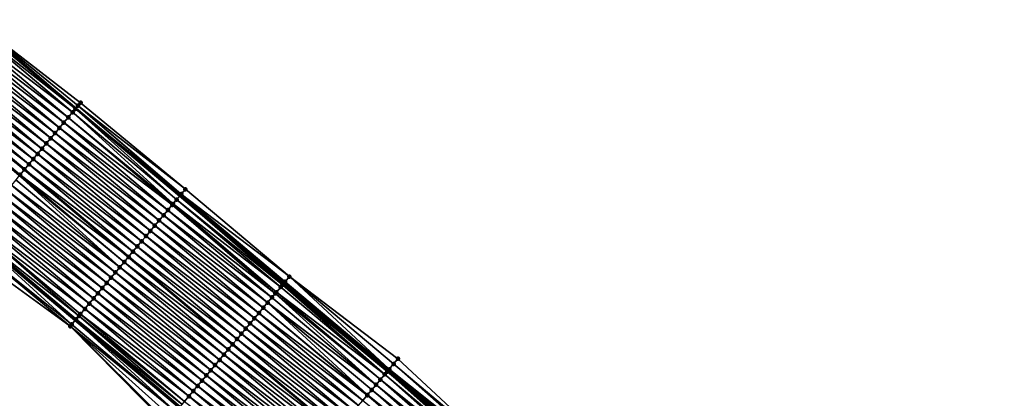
# Model space of a CAD drawing. Header units: feet. Extents: x 2007189 to 2022806, y 818621 to 837694.
# Tile 365 of 656: x 2016190 to 2016335, y 819579 to 819635. Entities that reach past the tile are written whole.
import ezdxf

# ---------------------------------------------------------------- set-up
doc = ezdxf.new("R2010")
doc.units = ezdxf.units.FT
doc.header["$MEASUREMENT"] = 0
for name, color, linetype, lineweight in [('EP_Travel Lane', 172, 'Continuous', 53), ('Road Shots', 141, 'Continuous', 100), ('Road X-Section', 40, 'Continuous', 13), ('STRIPING', 60, 'Continuous', 53)]:
    doc.layers.add(name, color=color, linetype=linetype, lineweight=lineweight)
doc.layers.add('I-77-MM17-21_SB-Surface-Border', color=7, linetype='Continuous')
doc.layers.add('I-77-MM17-21_SB-Surface-TIN', color=7, linetype='Continuous')

msp = doc.modelspace()

# ---------------------------------------------------------------- linework, layer by layer
at = {"layer": 'EP_Travel Lane'}
for points in [[(2016183.28467098, 819634.8907298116, 265.2329252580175), (2016198.596788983, 819622.027194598, 265.4946617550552), (2016213.909148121, 819609.1634568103, 265.7324263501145), (2016229.221533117, 819596.2996972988, 265.9676188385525), (2016244.533497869, 819583.4362908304, 266.2445913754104), (2016259.891310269, 819570.5225203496, 266.5224277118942), (2016275.139457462, 819557.5830874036, 266.7775376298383), (2016290.339732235, 819544.7140810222, 267.0380516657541), (2016305.665004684, 819531.8657909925, 267.2780565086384), (2016320.990131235, 819519.0176232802, 267.5331981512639), (2016336.315276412, 819506.1694399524, 267.7863999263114), (2016351.640517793, 819493.3211759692, 268.0296295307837), (2016366.965729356, 819480.4729369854, 268.2759543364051), (2016382.290939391, 819467.6246992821, 268.5224309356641), (2016397.61622734, 819454.7763962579, 268.7608351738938), (2016412.941223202, 819441.9283381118, 269.0295195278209), (2016428.266222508, 819429.0802770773, 269.2978479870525), (2016443.593150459, 819416.2294417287, 269.5617281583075), (2016458.915161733, 819403.3778103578, 269.829784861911), (2016474.237198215, 819390.526157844, 270.0952103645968), (2016489.559565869, 819377.674227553, 270.3261203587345), (2016504.881901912, 819364.8223237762, 270.560315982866)], [(2016183.202506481, 819603.6958262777, 265.0733781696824), (2016198.532178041, 819590.8528946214, 265.3209503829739), (2016213.861730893, 819578.010062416, 265.5803117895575), (2016229.191185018, 819565.1673129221, 265.8494773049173), (2016244.475745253, 819552.3482420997, 266.109085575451), (2016259.723848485, 819539.4088464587, 266.3687006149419), (2016275.026740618, 819526.4409849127, 266.6317051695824), (2016290.321655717, 819513.5564593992, 266.8704071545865), (2016305.616230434, 819500.6722206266, 267.1444673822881), (2016320.911125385, 819487.787712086, 267.3852626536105), (2016336.205997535, 819474.9032227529, 267.6284244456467), (2016351.500970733, 819462.0186482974, 267.8610853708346), (2016366.795694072, 819449.1342843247, 268.119710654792), (2016382.090362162, 819436.2499668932, 268.384071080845), (2016397.385141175, 819423.36555602, 268.6369120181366), (2016412.679787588, 819410.4812568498, 268.9035286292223), (2016427.977844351, 819397.6047015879, 269.161421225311), (2016443.300191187, 819384.7528080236, 269.3954837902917), (2016458.622623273, 819371.9008429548, 269.6206614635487), (2016473.944835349, 819359.0490624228, 269.8687680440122), (2016489.266939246, 819346.1973726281, 270.128160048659), (2016504.589087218, 819333.3456458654, 270.3829531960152)]]:
    msp.add_polyline3d(points, dxfattribs=at)
at = {"layer": 'I-77-MM17-21_SB-Surface-Border', "color": 3, "linetype": 'Continuous', "lineweight": -3}
for points in [[(2016183.460804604, 819635.1003761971, 265.2332455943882), (2016199.312859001, 819622.879429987, 265.4920209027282), (2016214.727341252, 819610.137190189, 265.7272301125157), (2016230.039247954, 819597.2725477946, 265.9470665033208), (2016245.994143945, 819585.1737806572, 266.1947624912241), (2016260.712779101, 819571.4899711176, 266.4927552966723), (2016276.284662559, 819558.9315827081, 266.7249549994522), (2016291.476702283, 819546.069253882, 266.9875041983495), (2016306.159110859, 819532.4549832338, 267.2693192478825), (2016321.162933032, 819519.223718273, 267.5321397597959), (2016337.130822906, 819507.1416154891, 267.7558890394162), (2016351.81332815, 819493.5272637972, 268.0276841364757), (2016367.138531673, 819480.6790315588, 268.2748428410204), (2016382.463761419, 819467.8307773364, 268.519275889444), (2016397.789036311, 819454.9824852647, 268.7590343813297), (2016413.114027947, 819442.1344306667, 269.0281571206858), (2016428.76037423, 819429.6694311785, 269.2843902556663), (2016444.087512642, 819416.8184214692, 269.5406476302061), (2016459.409492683, 819403.9668255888, 269.8124374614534), (2016474.73145874, 819391.1152414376, 270.0856816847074), (2016489.732447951, 819377.8802853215, 270.3232260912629), (2016505.054784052, 819365.0283907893, 270.5578926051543)], [(2016504.315146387, 819333.0189122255, 270.3760323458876), (2016488.99301617, 819345.8706340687, 270.1199002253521), (2016473.097372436, 819358.0378913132, 269.8274183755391), (2016457.396885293, 819370.4383548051, 269.5624527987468), (2016441.672799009, 819382.8112668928, 269.3274584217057), (2016426.79828295, 819396.1974727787, 269.1138127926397), (2016412.169920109, 819409.8727367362, 268.8853118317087), (2016395.360763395, 819420.9494025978, 268.5602324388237), (2016380.304748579, 819434.1189575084, 268.3252186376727), (2016364.656033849, 819446.5807198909, 268.0479512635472), (2016350.114952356, 819460.364253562, 267.801350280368), (2016335.247964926, 819473.7593316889, 267.5690900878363), (2016320.019028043, 819486.7226995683, 267.3377626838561), (2016303.152086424, 819497.730594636, 267.0205578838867), (2016290.260975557, 819513.4840252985, 266.8675688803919), (2016274.061169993, 819525.2883479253, 266.5848943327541), (2016259.111439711, 819538.6864703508, 266.3334746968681), (2016244.398538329, 819552.257178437, 266.1049946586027), (2016226.980209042, 819562.5331212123, 265.7212940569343), (2016211.883923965, 819575.6538988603, 265.4767556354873), (2016197.786978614, 819589.9652309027, 265.2864947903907), (2016181.556114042, 819601.7345447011, 264.9904818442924)]]:
    msp.add_polyline3d(points, dxfattribs=at)
at = {"layer": 'I-77-MM17-21_SB-Surface-TIN', "color": 128, "linetype": 'Continuous', "lineweight": -3}
for points in [[(2016182.174488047, 819633.5689096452, 265.2111294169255), (2016198.129143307, 819621.4703447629, 265.4827593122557), (2016182.8175943, 819634.3346866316, 265.2273600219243)], [(2016182.8175943, 819634.3346866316, 265.2273600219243), (2016198.538876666, 819621.9582188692, 265.4923776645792), (2016183.28467098, 819634.8907298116, 265.2329252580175)], [(2016182.8175943, 819634.3346866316, 265.2273600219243), (2016198.129143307, 819621.4703447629, 265.4827593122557), (2016198.538876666, 819621.9582188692, 265.4923776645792)], [(2016183.354758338, 819634.9741670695, 265.2337603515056), (2016183.28467098, 819634.8907298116, 265.2329252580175), (2016198.596788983, 819622.027194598, 265.4946617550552)], [(2016198.538876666, 819621.9582188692, 265.4923776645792), (2016198.596788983, 819622.027194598, 265.4946617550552), (2016183.28467098, 819634.8907298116, 265.2329252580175)], [(2016183.354758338, 819634.9741670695, 265.2337603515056), (2016198.596788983, 819622.027194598, 265.4946617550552), (2016183.460804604, 819635.1003761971, 265.2332455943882)], [(2016183.460804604, 819635.1003761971, 265.2332455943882), (2016198.596788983, 819622.027194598, 265.4946617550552), (2016198.940206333, 819622.4362174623, 265.5082063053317)], [(2016183.460804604, 819635.1003761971, 265.2332455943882), (2016198.940206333, 819622.4362174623, 265.5082063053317), (2016199.312859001, 819622.879429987, 265.4920209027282)], [(2016180.888302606, 819632.0373329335, 265.1759774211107), (2016196.842995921, 819619.938736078, 265.4438237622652), (2016181.53139361, 819632.8031227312, 265.1937240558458)], [(2016181.53139361, 819632.8031227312, 265.1937240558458), (2016197.486065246, 819620.7045440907, 265.4637258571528), (2016182.174488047, 819633.5689096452, 265.2111294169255)], [(2016181.53139361, 819632.8031227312, 265.1937240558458), (2016196.842995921, 819619.938736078, 265.4438237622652), (2016197.486065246, 819620.7045440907, 265.4637258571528)], [(2016182.174488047, 819633.5689096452, 265.2111294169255), (2016197.486065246, 819620.7045440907, 265.4637258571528), (2016198.129143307, 819621.4703447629, 265.4827593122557)], [(2016180.245209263, 819631.2715450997, 265.1584632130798), (2016179.602112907, 819630.5057597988, 265.1412487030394), (2016195.556814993, 819618.4071555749, 265.408223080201)], [(2016180.245209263, 819631.2715450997, 265.1584632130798), (2016196.199918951, 819619.1729344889, 265.4246817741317), (2016180.888302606, 819632.0373329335, 265.1759774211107)], [(2016180.245209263, 819631.2715450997, 265.1584632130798), (2016195.556814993, 819618.4071555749, 265.408223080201), (2016196.199918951, 819619.1729344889, 265.4246817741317)], [(2016180.888302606, 819632.0373329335, 265.1759774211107), (2016196.199918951, 819619.1729344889, 265.4246817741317), (2016196.842995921, 819619.938736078, 265.4438237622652)], [(2016194.270601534, 819616.8756024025, 265.3758566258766), (2016178.959015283, 819629.7399755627, 265.1241602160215), (2016178.315920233, 819628.9741891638, 265.1068157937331)], [(2016179.602112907, 819630.5057597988, 265.1412487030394), (2016178.959015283, 819629.7399755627, 265.1241602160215), (2016194.913704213, 819617.6413823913, 265.3924425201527)], [(2016194.270601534, 819616.8756024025, 265.3758566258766), (2016194.913704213, 819617.6413823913, 265.3924425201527), (2016178.959015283, 819629.7399755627, 265.1241602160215)], [(2016179.602112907, 819630.5057597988, 265.1412487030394), (2016194.913704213, 819617.6413823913, 265.3924425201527), (2016195.556814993, 819618.4071555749, 265.408223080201)], [(2016192.984407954, 819615.3440325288, 265.3415138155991), (2016177.672829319, 819628.20839929, 265.0890601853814), (2016177.029727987, 819627.4426181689, 265.0723403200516)], [(2016193.627502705, 819616.1098191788, 265.3588879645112), (2016178.315920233, 819628.9741891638, 265.1068157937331), (2016177.672829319, 819628.20839929, 265.0890601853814)], [(2016192.984407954, 819615.3440325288, 265.3415138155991), (2016193.627502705, 819616.1098191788, 265.3588879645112), (2016177.672829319, 819628.20839929, 265.0890601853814)], [(2016193.627502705, 819616.1098191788, 265.3588879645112), (2016194.270601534, 819616.8756024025, 265.3758566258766), (2016178.315920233, 819628.9741891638, 265.1068157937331)], [(2016191.69825346, 819613.8124298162, 265.303284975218), (2016176.386622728, 819626.6768403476, 265.0560109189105), (2016175.743511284, 819625.9110512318, 265.0394889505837)], [(2016192.341329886, 819614.5782318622, 265.3224810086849), (2016177.029727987, 819627.4426181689, 265.0723403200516), (2016176.386622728, 819626.6768403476, 265.0560109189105)], [(2016191.69825346, 819613.8124298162, 265.303284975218), (2016192.341329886, 819614.5782318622, 265.3224810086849), (2016176.386622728, 819626.6768403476, 265.0560109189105)], [(2016192.341329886, 819614.5782318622, 265.3224810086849), (2016192.984407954, 819615.3440325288, 265.3415138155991), (2016177.029727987, 819627.4426181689, 265.0723403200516)], [(2016175.100409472, 819625.1452870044, 265.0236242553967), (2016191.055168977, 819613.0466149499, 265.2839307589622), (2016175.743511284, 819625.9110512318, 265.0394889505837)], [(2016191.69825346, 819613.8124298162, 265.303284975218), (2016175.743511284, 819625.9110512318, 265.0394889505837), (2016191.055168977, 819613.0466149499, 265.2839307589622)], [(2016190.412106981, 819612.280820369, 265.2642592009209), (2016191.055168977, 819613.0466149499, 265.2839307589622), (2016175.100409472, 819625.1452870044, 265.0236242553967)], [(2016190.29320287, 819612.1392292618, 265.2609465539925), (2016190.412106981, 819612.280820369, 265.2642592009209), (2016175.100409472, 819625.1452870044, 265.0236242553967)], [(2016198.940206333, 819622.4362174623, 265.5082063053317), (2016198.596788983, 819622.027194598, 265.4946617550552), (2016214.083992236, 819609.3716171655, 265.7351355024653)], [(2016199.312859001, 819622.879429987, 265.4920209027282), (2016198.940206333, 819622.4362174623, 265.5082063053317), (2016214.727341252, 819610.137190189, 265.7272301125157)], [(2016198.940206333, 819622.4362174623, 265.5082063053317), (2016214.127758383, 819609.4237131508, 265.7353374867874), (2016214.727341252, 819610.137190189, 265.7272301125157)], [(2016198.940206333, 819622.4362174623, 265.5082063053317), (2016214.083992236, 819609.3716171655, 265.7351355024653), (2016214.127758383, 819609.4237131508, 265.7353374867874)], [(2016197.486065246, 819620.7045440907, 265.4637258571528), (2016212.911836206, 819607.9760275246, 265.7129907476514), (2016198.129143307, 819621.4703447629, 265.4827593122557)], [(2016198.129143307, 819621.4703447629, 265.4827593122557), (2016213.440822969, 819608.6058931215, 265.7251698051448), (2016198.538876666, 819621.9582188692, 265.4923776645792)], [(2016198.129143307, 819621.4703447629, 265.4827593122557), (2016212.911836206, 819607.9760275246, 265.7129907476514), (2016213.440822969, 819608.6058931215, 265.7251698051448)], [(2016198.538876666, 819621.9582188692, 265.4923776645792), (2016213.909148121, 819609.1634568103, 265.7324263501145), (2016198.596788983, 819622.027194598, 265.4946617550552)], [(2016198.538876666, 819621.9582188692, 265.4923776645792), (2016213.440822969, 819608.6058931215, 265.7251698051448), (2016213.909148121, 819609.1634568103, 265.7324263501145)], [(2016214.083992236, 819609.3716171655, 265.7351355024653), (2016198.596788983, 819622.027194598, 265.4946617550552), (2016213.909148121, 819609.1634568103, 265.7324263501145)], [(2016196.199918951, 819619.1729344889, 265.4246817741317), (2016212.154606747, 819607.0743422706, 265.6930778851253), (2016196.842995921, 819619.938736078, 265.4438237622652)], [(2016196.842995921, 819619.938736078, 265.4438237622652), (2016212.797705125, 819607.8401258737, 265.7100915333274), (2016197.486065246, 819620.7045440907, 265.4637258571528)], [(2016196.842995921, 819619.938736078, 265.4438237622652), (2016212.154606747, 819607.0743422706, 265.6930778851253), (2016212.797705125, 819607.8401258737, 265.7100915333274)], [(2016197.486065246, 819620.7045440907, 265.4637258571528), (2016212.797705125, 819607.8401258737, 265.7100915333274), (2016212.911836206, 819607.9760275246, 265.7129907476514)], [(2016194.913704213, 819617.6413823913, 265.3924425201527), (2016210.868399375, 819605.5427839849, 265.6601061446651), (2016195.556814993, 819618.4071555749, 265.408223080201)], [(2016195.556814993, 819618.4071555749, 265.408223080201), (2016211.511511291, 819606.3085562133, 265.6757737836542), (2016196.199918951, 819619.1729344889, 265.4246817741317)], [(2016195.556814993, 819618.4071555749, 265.408223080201), (2016210.868399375, 819605.5427839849, 265.6601061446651), (2016211.511511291, 819606.3085562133, 265.6757737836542)], [(2016196.199918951, 819619.1729344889, 265.4246817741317), (2016211.511511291, 819606.3085562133, 265.6757737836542), (2016212.154606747, 819607.0743422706, 265.6930778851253)], [(2016193.627502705, 819616.1098191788, 265.3588879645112), (2016209.582183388, 819604.011232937, 265.6279908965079), (2016194.270601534, 819616.8756024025, 265.3758566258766)], [(2016194.270601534, 819616.8756024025, 265.3758566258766), (2016210.225289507, 819604.7770100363, 265.6442349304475), (2016194.913704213, 819617.6413823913, 265.3924425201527)], [(2016194.270601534, 819616.8756024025, 265.3758566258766), (2016209.582183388, 819604.011232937, 265.6279908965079), (2016210.225289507, 819604.7770100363, 265.6442349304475)], [(2016194.913704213, 819617.6413823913, 265.3924425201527), (2016210.225289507, 819604.7770100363, 265.6442349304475), (2016210.868399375, 819605.5427839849, 265.6601061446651)], [(2016192.341329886, 819614.5782318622, 265.3224810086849), (2016208.296015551, 819602.4796414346, 265.5910884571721), (2016192.984407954, 819615.3440325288, 265.3415138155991)], [(2016192.984407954, 819615.3440325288, 265.3415138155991), (2016208.939091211, 819603.2454441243, 265.6103607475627), (2016193.627502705, 819616.1098191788, 265.3588879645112)], [(2016192.984407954, 819615.3440325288, 265.3415138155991), (2016208.296015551, 819602.4796414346, 265.5910884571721), (2016208.939091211, 819603.2454441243, 265.6103607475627)], [(2016193.627502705, 819616.1098191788, 265.3588879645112), (2016208.939091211, 819603.2454441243, 265.6103607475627), (2016209.582183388, 819604.011232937, 265.6279908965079)], [(2016191.69825346, 819613.8124298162, 265.303284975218), (2016191.055168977, 819613.0466149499, 265.2839307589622), (2016207.009847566, 819600.9480500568, 265.5542007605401)], [(2016191.69825346, 819613.8124298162, 265.303284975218), (2016207.652929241, 819601.7138476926, 265.5728749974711), (2016192.341329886, 819614.5782318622, 265.3224810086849)], [(2016191.69825346, 819613.8124298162, 265.303284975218), (2016207.009847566, 819600.9480500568, 265.5542007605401), (2016207.652929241, 819601.7138476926, 265.5728749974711)], [(2016192.341329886, 819614.5782318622, 265.3224810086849), (2016207.652929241, 819601.7138476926, 265.5728749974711), (2016208.296015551, 819602.4796414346, 265.5910884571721)], [(2016190.29320287, 819612.1392292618, 265.2609465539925), (2016205.723700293, 819599.4164412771, 265.5152537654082), (2016190.412106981, 819612.280820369, 265.2642592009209)], [(2016190.412106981, 819612.280820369, 265.2642592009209), (2016206.36676912, 819600.1822270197, 265.5340944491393), (2016191.055168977, 819613.0466149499, 265.2839307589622)], [(2016190.412106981, 819612.280820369, 265.2642592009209), (2016205.723700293, 819599.4164412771, 265.5152537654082), (2016206.36676912, 819600.1822270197, 265.5340944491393)], [(2016207.009847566, 819600.9480500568, 265.5542007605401), (2016191.055168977, 819613.0466149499, 265.2839307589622), (2016206.36676912, 819600.1822270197, 265.5340944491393)], [(2016188.482765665, 819609.9835083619, 265.2178101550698), (2016204.437466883, 819597.8849048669, 265.4848706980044), (2016189.125875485, 819610.7492823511, 265.2336860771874)], [(2016189.125875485, 819610.7492823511, 265.2336860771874), (2016205.080581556, 819598.6506747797, 265.5002643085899), (2016189.76900422, 819611.5150404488, 265.2476814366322)], [(2016189.125875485, 819610.7492823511, 265.2336860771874), (2016204.437466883, 819597.8849048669, 265.4848706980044), (2016205.080581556, 819598.6506747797, 265.5002643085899)], [(2016189.76900422, 819611.5150404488, 265.2476814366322), (2016205.080581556, 819598.6506747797, 265.5002643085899), (2016190.29320287, 819612.1392292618, 265.2609465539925)], [(2016190.29320287, 819612.1392292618, 265.2609465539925), (2016205.080581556, 819598.6506747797, 265.5002643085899), (2016205.723700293, 819599.4164412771, 265.5152537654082)], [(2016187.839675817, 819609.2177175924, 265.1999485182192), (2016203.794354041, 819597.1191334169, 265.4692951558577), (2016188.482765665, 819609.9835083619, 265.2178101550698)], [(2016188.482765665, 819609.9835083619, 265.2178101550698), (2016203.794354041, 819597.1191334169, 265.4692951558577), (2016204.437466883, 819597.8849048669, 265.4848706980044)], [(2016214.083992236, 819609.3716171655, 265.7351355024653), (2016213.909148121, 819609.1634568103, 265.7324263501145), (2016229.395778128, 819596.5070762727, 265.9669831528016)], [(2016214.083992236, 819609.3716171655, 265.7351355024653), (2016229.395778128, 819596.5070762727, 265.9669831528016), (2016214.127758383, 819609.4237131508, 265.7353374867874)], [(2016214.127758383, 819609.4237131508, 265.7353374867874), (2016230.039247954, 819597.2725477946, 265.9470665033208), (2016214.727341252, 819610.137190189, 265.7272301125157)], [(2016214.127758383, 819609.4237131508, 265.7353374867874), (2016229.395778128, 819596.5070762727, 265.9669831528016), (2016230.039247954, 819597.2725477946, 265.9470665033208)], [(2016186.553498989, 819607.6861336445, 265.1639402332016), (2016202.508123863, 819595.5875942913, 265.4385907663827), (2016187.196590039, 819608.4519234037, 265.181682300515)], [(2016187.196590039, 819608.4519234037, 265.181682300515), (2016203.151237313, 819596.3533652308, 265.4541058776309), (2016187.839675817, 819609.2177175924, 265.1999485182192)], [(2016187.196590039, 819608.4519234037, 265.181682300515), (2016202.508123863, 819595.5875942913, 265.4385907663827), (2016203.151237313, 819596.3533652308, 265.4541058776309)], [(2016187.839675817, 819609.2177175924, 265.1999485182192), (2016203.151237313, 819596.3533652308, 265.4541058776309), (2016203.794354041, 819597.1191334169, 265.4692951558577)], [(2016212.154606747, 819607.0743422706, 265.6930778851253), (2016227.950679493, 819594.7868332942, 265.9552014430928), (2016212.797705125, 819607.8401258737, 265.7100915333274)], [(2016212.797705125, 819607.8401258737, 265.7100915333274), (2016228.109320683, 819594.9757280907, 265.9588741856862), (2016212.911836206, 819607.9760275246, 265.7129907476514)], [(2016212.797705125, 819607.8401258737, 265.7100915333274), (2016227.950679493, 819594.7868332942, 265.9552014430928), (2016228.109320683, 819594.9757280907, 265.9588741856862)], [(2016212.911836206, 819607.9760275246, 265.7129907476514), (2016228.752504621, 819595.7414398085, 265.9673812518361), (2016213.440822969, 819608.6058931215, 265.7251698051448)], [(2016212.911836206, 819607.9760275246, 265.7129907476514), (2016228.109320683, 819594.9757280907, 265.9588741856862), (2016228.752504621, 819595.7414398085, 265.9673812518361)], [(2016213.440822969, 819608.6058931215, 265.7251698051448), (2016229.007652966, 819596.0451462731, 265.9683991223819), (2016213.909148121, 819609.1634568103, 265.7324263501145)], [(2016213.440822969, 819608.6058931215, 265.7251698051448), (2016228.752504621, 819595.7414398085, 265.9673812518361), (2016229.007652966, 819596.0451462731, 265.9683991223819)], [(2016229.395778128, 819596.5070762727, 265.9669831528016), (2016213.909148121, 819609.1634568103, 265.7324263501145), (2016229.221533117, 819596.2996972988, 265.9676188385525)], [(2016229.007652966, 819596.0451462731, 265.9683991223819), (2016229.221533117, 819596.2996972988, 265.9676188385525), (2016213.909148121, 819609.1634568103, 265.7324263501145)], [(2016185.267275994, 819606.1545884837, 265.1325218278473), (2016201.221913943, 819594.0560381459, 265.4058723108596), (2016185.910391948, 819606.9203573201, 265.147787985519)], [(2016185.910391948, 819606.9203573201, 265.147787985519), (2016201.865020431, 819594.8218149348, 265.4220796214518), (2016186.553498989, 819607.6861336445, 265.1639402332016)], [(2016185.910391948, 819606.9203573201, 265.147787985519), (2016201.221913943, 819594.0560381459, 265.4058723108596), (2016201.865020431, 819594.8218149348, 265.4220796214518)], [(2016186.553498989, 819607.6861336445, 265.1639402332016), (2016201.865020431, 819594.8218149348, 265.4220796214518), (2016202.508123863, 819595.5875942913, 265.4385907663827)], [(2016211.511511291, 819606.3085562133, 265.6757737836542), (2016227.466225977, 819594.2099414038, 265.9414955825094), (2016212.154606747, 819607.0743422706, 265.6930778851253)], [(2016212.154606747, 819607.0743422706, 265.6930778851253), (2016227.466225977, 819594.2099414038, 265.9414955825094), (2016227.950679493, 819594.7868332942, 265.9552014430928)], [(2016183.981068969, 819604.6230299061, 265.099515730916), (2016199.93572503, 819592.5244643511, 265.3710652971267), (2016184.624160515, 819605.3888192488, 265.1172085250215)], [(2016184.624160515, 819605.3888192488, 265.1172085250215), (2016200.578805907, 819593.2902626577, 265.3898189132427), (2016185.267275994, 819606.1545884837, 265.1325218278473)], [(2016184.624160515, 819605.3888192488, 265.1172085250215), (2016199.93572503, 819592.5244643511, 265.3710652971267), (2016200.578805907, 819593.2902626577, 265.3898189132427)], [(2016185.267275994, 819606.1545884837, 265.1325218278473), (2016200.578805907, 819593.2902626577, 265.3898189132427), (2016201.221913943, 819594.0560381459, 265.4058723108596)], [(2016210.225289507, 819604.7770100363, 265.6442349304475), (2016226.180052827, 819592.6783543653, 265.9051213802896), (2016210.868399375, 819605.5427839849, 265.6601061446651)], [(2016210.868399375, 819605.5427839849, 265.6601061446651), (2016226.823144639, 819593.4441434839, 265.9227877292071), (2016211.511511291, 819606.3085562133, 265.6757737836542)], [(2016210.868399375, 819605.5427839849, 265.6601061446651), (2016226.180052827, 819592.6783543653, 265.9051213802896), (2016226.823144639, 819593.4441434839, 265.9227877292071)], [(2016211.511511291, 819606.3085562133, 265.6757737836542), (2016226.823144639, 819593.4441434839, 265.9227877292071), (2016227.466225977, 819594.2099414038, 265.9414955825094)], [(2016182.40259922, 819602.7431223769, 265.0425865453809), (2016198.006654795, 819590.2269245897, 265.2976644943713), (2016183.202506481, 819603.6958262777, 265.0733781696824)], [(2016183.338009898, 819603.8572132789, 265.0785942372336), (2016183.202506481, 819603.6958262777, 265.0733781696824), (2016198.532178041, 819590.8528946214, 265.3209503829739)], [(2016198.006654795, 819590.2269245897, 265.2976644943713), (2016198.532178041, 819590.8528946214, 265.3209503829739), (2016183.202506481, 819603.6958262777, 265.0733781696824)], [(2016183.338009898, 819603.8572132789, 265.0785942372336), (2016199.059423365, 819591.4808619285, 265.3416705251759), (2016183.981068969, 819604.6230299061, 265.099515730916)], [(2016183.338009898, 819603.8572132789, 265.0785942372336), (2016198.532178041, 819590.8528946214, 265.3209503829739), (2016198.649637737, 819590.9928051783, 265.3261550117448)], [(2016183.338009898, 819603.8572132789, 265.0785942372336), (2016198.649637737, 819590.9928051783, 265.3261550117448), (2016199.059423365, 819591.4808619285, 265.3416705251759)], [(2016183.981068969, 819604.6230299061, 265.099515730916), (2016199.292668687, 819591.7586454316, 265.3498724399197), (2016199.93572503, 819592.5244643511, 265.3710652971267)], [(2016183.981068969, 819604.6230299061, 265.099515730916), (2016199.059423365, 819591.4808619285, 265.3416705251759), (2016199.292668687, 819591.7586454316, 265.3498724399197)], [(2016208.939091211, 819603.2454441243, 265.6103607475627), (2016224.893899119, 819591.1467509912, 265.8668140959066), (2016209.582183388, 819604.011232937, 265.6279908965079)], [(2016209.582183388, 819604.011232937, 265.6279908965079), (2016225.536969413, 819591.91255819, 265.8866199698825), (2016210.225289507, 819604.7770100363, 265.6442349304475)], [(2016209.582183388, 819604.011232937, 265.6279908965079), (2016224.893899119, 819591.1467509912, 265.8668140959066), (2016225.536969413, 819591.91255819, 265.8866199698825)], [(2016210.225289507, 819604.7770100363, 265.6442349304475), (2016225.536969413, 819591.91255819, 265.8866199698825), (2016226.180052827, 819592.6783543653, 265.9051213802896)], [(2016182.40259922, 819602.7431223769, 265.0425865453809), (2016181.556114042, 819601.7345447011, 264.9904818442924), (2016197.786978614, 819589.9652309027, 265.2864947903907)], [(2016182.40259922, 819602.7431223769, 265.0425865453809), (2016197.786978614, 819589.9652309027, 265.2864947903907), (2016198.006654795, 819590.2269245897, 265.2976644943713)], [(2016207.652929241, 819601.7138476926, 265.5728749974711), (2016223.607777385, 819589.6151207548, 265.8253280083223), (2016208.296015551, 819602.4796414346, 265.5910884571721)], [(2016208.296015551, 819602.4796414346, 265.5910884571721), (2016224.250839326, 819590.3809349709, 265.8459643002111), (2016208.939091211, 819603.2454441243, 265.6103607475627)], [(2016208.296015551, 819602.4796414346, 265.5910884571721), (2016223.607777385, 819589.6151207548, 265.8253280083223), (2016224.250839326, 819590.3809349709, 265.8459643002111)], [(2016208.939091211, 819603.2454441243, 265.6103607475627), (2016224.250839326, 819590.3809349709, 265.8459643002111), (2016224.893899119, 819591.1467509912, 265.8668140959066)], [(2016207.009847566, 819600.9480500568, 265.5542007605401), (2016206.36676912, 819600.1822270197, 265.5340944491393), (2016222.321619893, 819588.0835205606, 265.7873970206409)], [(2016207.009847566, 819600.9480500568, 265.5542007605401), (2016222.964698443, 819588.8493208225, 265.8063820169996), (2016207.652929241, 819601.7138476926, 265.5728749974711)], [(2016207.009847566, 819600.9480500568, 265.5542007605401), (2016222.321619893, 819588.0835205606, 265.7873970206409), (2016222.964698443, 819588.8493208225, 265.8063820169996)], [(2016207.652929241, 819601.7138476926, 265.5728749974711), (2016222.964698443, 819588.8493208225, 265.8063820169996), (2016223.607777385, 819589.6151207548, 265.8253280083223)], [(2016205.080581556, 819598.6506747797, 265.5002643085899), (2016221.035432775, 819586.5519452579, 265.7524115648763), (2016205.723700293, 819599.4164412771, 265.5152537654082)], [(2016205.723700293, 819599.4164412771, 265.5152537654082), (2016221.678525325, 819587.3177079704, 265.7687419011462), (2016206.36676912, 819600.1822270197, 265.5340944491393)], [(2016205.723700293, 819599.4164412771, 265.5152537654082), (2016221.035432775, 819586.5519452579, 265.7524115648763), (2016221.678525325, 819587.3177079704, 265.7687419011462)], [(2016222.321619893, 819588.0835205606, 265.7873970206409), (2016206.36676912, 819600.1822270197, 265.5340944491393), (2016221.678525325, 819587.3177079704, 265.7687419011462)], [(2016203.794354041, 819597.1191334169, 265.4692951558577), (2016219.749150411, 819585.020449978, 265.7268956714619), (2016204.437466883, 819597.8849048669, 265.4848706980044)], [(2016204.437466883, 819597.8849048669, 265.4848706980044), (2016220.392287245, 819585.786201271, 265.7400859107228), (2016205.080581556, 819598.6506747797, 265.5002643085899)], [(2016204.437466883, 819597.8849048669, 265.4848706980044), (2016219.749150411, 819585.020449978, 265.7268956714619), (2016220.392287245, 819585.786201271, 265.7400859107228)], [(2016205.080581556, 819598.6506747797, 265.5002643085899), (2016220.392287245, 819585.786201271, 265.7400859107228), (2016221.035432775, 819586.5519452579, 265.7524115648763)], [(2016202.508123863, 819595.5875942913, 265.4385907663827), (2016218.462879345, 819583.4889452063, 265.7002565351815), (2016203.151237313, 819596.3533652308, 265.4541058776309)], [(2016203.151237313, 819596.3533652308, 265.4541058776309), (2016219.106016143, 819584.254696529, 265.7134503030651), (2016203.794354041, 819597.1191334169, 265.4692951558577)], [(2016203.151237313, 819596.3533652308, 265.4541058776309), (2016218.462879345, 819583.4889452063, 265.7002565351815), (2016219.106016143, 819584.254696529, 265.7134503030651)], [(2016203.794354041, 819597.1191334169, 265.4692951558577), (2016219.106016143, 819584.254696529, 265.7134503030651), (2016219.749150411, 819585.020449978, 265.7268956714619)], [(2016229.007652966, 819596.0451462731, 265.9683991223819), (2016244.421387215, 819583.302868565, 266.2453455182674), (2016229.221533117, 819596.2996972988, 265.9676188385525)], [(2016229.395778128, 819596.5070762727, 265.9669831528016), (2016229.221533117, 819596.2996972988, 265.9676188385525), (2016244.533497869, 819583.4362908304, 266.2445913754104)], [(2016244.421387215, 819583.302868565, 266.2453455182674), (2016244.533497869, 819583.4362908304, 266.2445913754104), (2016229.221533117, 819596.2996972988, 265.9676188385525)], [(2016229.395778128, 819596.5070762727, 265.9669831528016), (2016244.707115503, 819583.642912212, 266.2434234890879), (2016230.039247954, 819597.2725477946, 265.9470665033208)], [(2016229.395778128, 819596.5070762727, 265.9669831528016), (2016244.533497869, 819583.4362908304, 266.2445913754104), (2016244.707115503, 819583.642912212, 266.2434234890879)], [(2016230.039247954, 819597.2725477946, 265.9470665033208), (2016244.707115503, 819583.642912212, 266.2434234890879), (2016245.350666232, 819584.4083157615, 266.2154632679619)], [(2016230.039247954, 819597.2725477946, 265.9470665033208), (2016245.350666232, 819584.4083157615, 266.2154632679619), (2016245.994143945, 819585.1737806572, 266.1947624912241)], [(2016201.221913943, 819594.0560381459, 265.4058723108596), (2016217.176649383, 819581.9574058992, 265.6695306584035), (2016201.865020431, 819594.8218149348, 265.4220796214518)], [(2016201.865020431, 819594.8218149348, 265.4220796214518), (2016217.819758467, 819582.7231805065, 265.6854798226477), (2016202.508123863, 819595.5875942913, 265.4385907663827)], [(2016201.865020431, 819594.8218149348, 265.4220796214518), (2016217.176649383, 819581.9574058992, 265.6695306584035), (2016217.819758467, 819582.7231805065, 265.6854798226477)], [(2016202.508123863, 819595.5875942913, 265.4385907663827), (2016217.819758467, 819582.7231805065, 265.6854798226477), (2016218.462879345, 819583.4889452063, 265.7002565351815)], [(2016227.950679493, 819594.7868332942, 265.9552014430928), (2016243.42071518, 819582.1115160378, 266.2296353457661), (2016228.109320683, 819594.9757280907, 265.9588741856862)], [(2016228.109320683, 819594.9757280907, 265.9588741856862), (2016244.06385178, 819582.8772675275, 266.2428488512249), (2016228.752504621, 819595.7414398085, 265.9673812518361)], [(2016228.109320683, 819594.9757280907, 265.9588741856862), (2016243.42071518, 819582.1115160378, 266.2296353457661), (2016244.06385178, 819582.8772675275, 266.2428488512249)], [(2016228.752504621, 819595.7414398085, 265.9673812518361), (2016244.06385178, 819582.8772675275, 266.2428488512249), (2016229.007652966, 819596.0451462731, 265.9683991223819)], [(2016229.007652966, 819596.0451462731, 265.9683991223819), (2016244.06385178, 819582.8772675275, 266.2428488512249), (2016244.421387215, 819583.302868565, 266.2453455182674)], [(2016200.578805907, 819593.2902626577, 265.3898189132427), (2016216.533540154, 819581.1916314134, 265.6535958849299), (2016201.221913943, 819594.0560381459, 265.4058723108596)], [(2016201.221913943, 819594.0560381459, 265.4058723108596), (2016216.533540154, 819581.1916314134, 265.6535958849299), (2016217.176649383, 819581.9574058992, 265.6695306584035)], [(2016226.180052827, 819592.6783543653, 265.9051213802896), (2016241.518357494, 819579.846316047, 266.1829529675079), (2016226.823144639, 819593.4441434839, 265.9227877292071)], [(2016226.823144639, 819593.4441434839, 265.9227877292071), (2016242.777616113, 819581.3457330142, 266.2126902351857), (2016227.466225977, 819594.2099414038, 265.9414955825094)], [(2016226.823144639, 819593.4441434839, 265.9227877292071), (2016242.134511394, 819580.5799547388, 266.1963070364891), (2016242.777616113, 819581.3457330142, 266.2126902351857)], [(2016226.823144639, 819593.4441434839, 265.9227877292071), (2016241.518357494, 819579.846316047, 266.1829529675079), (2016242.134511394, 819580.5799547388, 266.1963070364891)], [(2016227.466225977, 819594.2099414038, 265.9414955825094), (2016242.777616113, 819581.3457330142, 266.2126902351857), (2016227.950679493, 819594.7868332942, 265.9552014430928)], [(2016227.950679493, 819594.7868332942, 265.9552014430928), (2016242.777616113, 819581.3457330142, 266.2126902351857), (2016243.42071518, 819582.1115160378, 266.2296353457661)], [(2016199.292668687, 819591.7586454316, 265.3498724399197), (2016215.247300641, 819579.6601001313, 265.6238196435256), (2016199.93572503, 819592.5244643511, 265.3710652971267)], [(2016199.93572503, 819592.5244643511, 265.3710652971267), (2016215.890423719, 819580.4258629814, 265.638377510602), (2016200.578805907, 819593.2902626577, 265.3898189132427)], [(2016199.93572503, 819592.5244643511, 265.3710652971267), (2016215.247300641, 819579.6601001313, 265.6238196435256), (2016215.890423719, 819580.4258629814, 265.638377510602)], [(2016200.578805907, 819593.2902626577, 265.3898189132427), (2016215.890423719, 819580.4258629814, 265.638377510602), (2016216.533540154, 819581.1916314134, 265.6535958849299)], [(2016224.893899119, 819591.1467509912, 265.8668140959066), (2016240.848293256, 819579.0484054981, 266.164405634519), (2016225.536969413, 819591.91255819, 265.8866199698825)], [(2016225.536969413, 819591.91255819, 265.8866199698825), (2016241.49138313, 819579.8141962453, 266.1822647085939), (2016226.180052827, 819592.6783543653, 265.9051213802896)], [(2016225.536969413, 819591.91255819, 265.8866199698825), (2016240.848293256, 819579.0484054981, 266.164405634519), (2016241.49138313, 819579.8141962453, 266.1822647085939)], [(2016226.180052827, 819592.6783543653, 265.9051213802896), (2016241.49138313, 819579.8141962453, 266.1822647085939), (2016241.518357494, 819579.846316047, 266.1829529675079)], [(2016198.006654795, 819590.2269245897, 265.2976644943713), (2016213.318196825, 819577.3625885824, 265.5537574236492), (2016198.532178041, 819590.8528946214, 265.3209503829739)], [(2016198.649637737, 819590.9928051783, 265.3261550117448), (2016198.532178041, 819590.8528946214, 265.3209503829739), (2016213.861730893, 819578.010062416, 265.5803117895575)], [(2016213.318196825, 819577.3625885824, 265.5537574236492), (2016213.861730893, 819578.010062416, 265.5803117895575), (2016198.532178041, 819590.8528946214, 265.3209503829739)], [(2016198.649637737, 819590.9928051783, 265.3261550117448), (2016214.2374546, 819578.4575891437, 265.5963933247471), (2016199.059423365, 819591.4808619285, 265.3416705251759)], [(2016198.649637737, 819590.9928051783, 265.3261550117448), (2016213.861730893, 819578.010062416, 265.5803117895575), (2016213.961150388, 819578.1284938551, 265.5851689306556)], [(2016198.649637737, 819590.9928051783, 265.3261550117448), (2016213.961150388, 819578.1284938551, 265.5851689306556), (2016214.2374546, 819578.4575891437, 265.5963933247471)], [(2016199.059423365, 819591.4808619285, 265.3416705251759), (2016214.604184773, 819578.8943312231, 265.6085448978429), (2016199.292668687, 819591.7586454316, 265.3498724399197)], [(2016199.059423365, 819591.4808619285, 265.3416705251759), (2016214.2374546, 819578.4575891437, 265.5963933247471), (2016214.604184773, 819578.8943312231, 265.6085448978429)], [(2016199.292668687, 819591.7586454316, 265.3498724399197), (2016214.604184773, 819578.8943312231, 265.6085448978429), (2016215.247300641, 819579.6601001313, 265.6238196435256)], [(2016224.250839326, 819590.3809349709, 265.8459643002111), (2016240.205194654, 819578.282622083, 266.1474142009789), (2016224.893899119, 819591.1467509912, 265.8668140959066)], [(2016224.893899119, 819591.1467509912, 265.8668140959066), (2016240.205194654, 819578.282622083, 266.1474142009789), (2016240.848293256, 819579.0484054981, 266.164405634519)], [(2016198.006654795, 819590.2269245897, 265.2976644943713), (2016197.786978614, 819589.9652309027, 265.2864947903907), (2016213.318196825, 819577.3625885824, 265.5537574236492)], [(2016197.786978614, 819589.9652309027, 265.2864947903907), (2016212.675276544, 819576.5966553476, 265.5190369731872), (2016213.318196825, 819577.3625885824, 265.5537574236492)], [(2016197.786978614, 819589.9652309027, 265.2864947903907), (2016212.032355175, 819575.8307230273, 265.4844247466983), (2016212.675276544, 819576.5966553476, 265.5190369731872)], [(2016197.786978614, 819589.9652309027, 265.2864947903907), (2016211.883923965, 819575.6538988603, 265.4767556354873), (2016212.032355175, 819575.8307230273, 265.4844247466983)], [(2016222.964698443, 819588.8493208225, 265.8063820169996), (2016238.919042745, 819576.7510171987, 266.1089281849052), (2016223.607777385, 819589.6151207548, 265.8253280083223)], [(2016223.607777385, 819589.6151207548, 265.8253280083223), (2016239.562108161, 819577.516828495, 266.1292189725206), (2016224.250839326, 819590.3809349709, 265.8459643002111)], [(2016223.607777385, 819589.6151207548, 265.8253280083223), (2016238.919042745, 819576.7510171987, 266.1089281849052), (2016239.562108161, 819577.516828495, 266.1292189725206)], [(2016224.250839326, 819590.3809349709, 265.8459643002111), (2016239.562108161, 819577.516828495, 266.1292189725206), (2016240.205194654, 819578.282622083, 266.1474142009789)], [(2016222.321619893, 819588.0835205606, 265.7873970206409), (2016221.678525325, 819587.3177079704, 265.7687419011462), (2016237.632886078, 819575.2194163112, 266.0709151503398)], [(2016222.321619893, 819588.0835205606, 265.7873970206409), (2016238.275966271, 819575.9852151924, 266.0897367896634), (2016222.964698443, 819588.8493208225, 265.8063820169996)], [(2016222.321619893, 819588.0835205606, 265.7873970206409), (2016237.632886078, 819575.2194163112, 266.0709151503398), (2016238.275966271, 819575.9852151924, 266.0897367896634)], [(2016222.964698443, 819588.8493208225, 265.8063820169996), (2016238.275966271, 819575.9852151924, 266.0897367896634), (2016238.919042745, 819576.7510171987, 266.1089281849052)], [(2016220.392287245, 819585.786201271, 265.7400859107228), (2016236.346804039, 819573.6877527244, 266.0254825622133), (2016221.035432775, 819586.5519452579, 265.7524115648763)], [(2016221.035432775, 819586.5519452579, 265.7524115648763), (2016236.989827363, 819574.4535705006, 266.0485438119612), (2016221.678525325, 819587.3177079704, 265.7687419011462)], [(2016221.035432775, 819586.5519452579, 265.7524115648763), (2016236.346804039, 819573.6877527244, 266.0254825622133), (2016236.989827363, 819574.4535705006, 266.0485438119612)], [(2016237.632886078, 819575.2194163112, 266.0709151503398), (2016221.678525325, 819587.3177079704, 265.7687419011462), (2016236.989827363, 819574.4535705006, 266.0485438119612)], [(2016219.106016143, 819584.254696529, 265.7134503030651), (2016235.060547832, 819572.1562354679, 265.9973660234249), (2016219.749150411, 819585.020449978, 265.7268956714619)], [(2016219.749150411, 819585.020449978, 265.7268956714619), (2016235.703663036, 819572.922004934, 266.0127068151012), (2016220.392287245, 819585.786201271, 265.7400859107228)], [(2016219.749150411, 819585.020449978, 265.7268956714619), (2016235.060547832, 819572.1562354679, 265.9973660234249), (2016235.703663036, 819572.922004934, 266.0127068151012)], [(2016220.392287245, 819585.786201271, 265.7400859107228), (2016235.703663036, 819572.922004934, 266.0127068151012), (2016236.346804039, 819573.6877527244, 266.0254825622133)], [(2016245.350666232, 819584.4083157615, 266.2154632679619), (2016260.712779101, 819571.4899711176, 266.4927552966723), (2016245.994143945, 819585.1737806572, 266.1947624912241)], [(2016217.819758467, 819582.7231805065, 265.6854798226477), (2016233.774322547, 819570.6246922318, 265.9661752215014), (2016218.462879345, 819583.4889452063, 265.7002565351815)], [(2016218.462879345, 819583.4889452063, 265.7002565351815), (2016234.41743924, 819571.390460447, 265.9813679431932), (2016219.106016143, 819584.254696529, 265.7134503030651)], [(2016218.462879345, 819583.4889452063, 265.7002565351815), (2016233.774322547, 819570.6246922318, 265.9661752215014), (2016234.41743924, 819571.390460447, 265.9813679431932)], [(2016219.106016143, 819584.254696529, 265.7134503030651), (2016234.41743924, 819571.390460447, 265.9813679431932), (2016235.060547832, 819572.1562354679, 265.9973660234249)], [(2016244.06385178, 819582.8772675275, 266.2428488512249), (2016259.418490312, 819569.9652361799, 266.517310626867), (2016244.421387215, 819583.302868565, 266.2453455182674)], [(2016244.421387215, 819583.302868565, 266.2453455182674), (2016259.741959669, 819570.3465071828, 266.5216846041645), (2016244.533497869, 819583.4362908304, 266.2445913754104)], [(2016244.421387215, 819583.302868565, 266.2453455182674), (2016259.418490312, 819569.9652361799, 266.517310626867), (2016259.741959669, 819570.3465071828, 266.5216846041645)], [(2016244.707115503, 819583.642912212, 266.2434234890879), (2016244.533497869, 819583.4362908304, 266.2445913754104), (2016259.891426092, 819570.522656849, 266.5224282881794)], [(2016259.891426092, 819570.522656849, 266.5224282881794), (2016244.533497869, 819583.4362908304, 266.2445913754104), (2016259.891310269, 819570.5225203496, 266.5224277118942)], [(2016259.741959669, 819570.3465071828, 266.5216846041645), (2016259.891310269, 819570.5225203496, 266.5224277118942), (2016244.533497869, 819583.4362908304, 266.2445913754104)], [(2016244.707115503, 819583.642912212, 266.2434234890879), (2016260.389104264, 819571.1088744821, 266.5093865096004), (2016245.350666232, 819584.4083157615, 266.2154632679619)], [(2016244.707115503, 819583.642912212, 266.2434234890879), (2016260.065483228, 819570.7277321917, 266.5205179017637), (2016260.389104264, 819571.1088744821, 266.5093865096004)], [(2016244.707115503, 819583.642912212, 266.2434234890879), (2016259.891426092, 819570.522656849, 266.5224282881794), (2016260.065483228, 819570.7277321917, 266.5205179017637)], [(2016245.350666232, 819584.4083157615, 266.2154632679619), (2016260.389104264, 819571.1088744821, 266.5093865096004), (2016260.712779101, 819571.4899711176, 266.4927552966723)], [(2016216.533540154, 819581.1916314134, 265.6535958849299), (2016232.488048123, 819569.0931902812, 265.9398699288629), (2016217.176649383, 819581.9574058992, 265.6695306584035)], [(2016217.176649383, 819581.9574058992, 265.6695306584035), (2016233.131186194, 819569.8589405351, 265.9529372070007), (2016217.819758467, 819582.7231805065, 265.6854798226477)], [(2016217.176649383, 819581.9574058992, 265.6695306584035), (2016232.488048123, 819569.0931902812, 265.9398699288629), (2016233.131186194, 819569.8589405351, 265.9529372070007)], [(2016217.819758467, 819582.7231805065, 265.6854798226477), (2016233.131186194, 819569.8589405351, 265.9529372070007), (2016233.774322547, 819570.6246922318, 265.9661752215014)], [(2016242.777616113, 819581.3457330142, 266.2126902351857), (2016258.448132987, 819568.821380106, 266.4990008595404), (2016243.42071518, 819582.1115160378, 266.2296353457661)], [(2016243.42071518, 819582.1115160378, 266.2296353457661), (2016259.095027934, 819569.5839592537, 266.5122230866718), (2016244.06385178, 819582.8772675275, 266.2428488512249)], [(2016243.42071518, 819582.1115160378, 266.2296353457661), (2016258.771575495, 819569.2026738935, 266.5061195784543), (2016259.095027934, 819569.5839592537, 266.5122230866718)], [(2016243.42071518, 819582.1115160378, 266.2296353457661), (2016258.511815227, 819568.8964542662, 266.5004853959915), (2016258.771575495, 819569.2026738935, 266.5061195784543)], [(2016243.42071518, 819582.1115160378, 266.2296353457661), (2016258.448132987, 819568.821380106, 266.4990008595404), (2016258.511815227, 819568.8964542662, 266.5004853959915)], [(2016244.06385178, 819582.8772675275, 266.2428488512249), (2016259.095027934, 819569.5839592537, 266.5122230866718), (2016259.418490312, 819569.9652361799, 266.517310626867)], [(2016215.247300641, 819579.6601001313, 265.6238196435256), (2016231.20179628, 819567.5616693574, 265.9113194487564), (2016215.890423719, 819580.4258629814, 265.638377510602)], [(2016215.890423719, 819580.4258629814, 265.638377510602), (2016231.844923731, 819568.3274285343, 265.925442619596), (2016216.533540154, 819581.1916314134, 265.6535958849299)], [(2016215.890423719, 819580.4258629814, 265.638377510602), (2016231.20179628, 819567.5616693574, 265.9113194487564), (2016231.844923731, 819568.3274285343, 265.925442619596)], [(2016216.533540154, 819581.1916314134, 265.6535958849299), (2016231.844923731, 819568.3274285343, 265.925442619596), (2016232.488048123, 819569.0931902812, 265.9398699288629)], [(2016241.518357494, 819579.846316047, 266.1829529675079), (2016257.154395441, 819567.2961773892, 266.4672051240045), (2016242.134511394, 819580.5799547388, 266.1963070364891)], [(2016242.134511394, 819580.5799547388, 266.1963070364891), (2016257.801263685, 819568.0587791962, 266.483157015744), (2016242.777616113, 819581.3457330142, 266.2126902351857)], [(2016242.134511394, 819580.5799547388, 266.1963070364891), (2016257.477830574, 819567.6774774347, 266.4750777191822), (2016257.801263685, 819568.0587791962, 266.483157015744)], [(2016242.134511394, 819580.5799547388, 266.1963070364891), (2016257.154395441, 819567.2961773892, 266.4672051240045), (2016257.477830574, 819567.6774774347, 266.4750777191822)], [(2016242.777616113, 819581.3457330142, 266.2126902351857), (2016258.124697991, 819568.4400799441, 266.4911142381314), (2016258.448132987, 819568.821380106, 266.4990008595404)], [(2016242.777616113, 819581.3457330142, 266.2126902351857), (2016257.801263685, 819568.0587791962, 266.483157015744), (2016258.124697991, 819568.4400799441, 266.4911142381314)], [(2016214.604184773, 819578.8943312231, 265.6085448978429), (2016230.558676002, 819566.7959041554, 265.8964832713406), (2016215.247300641, 819579.6601001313, 265.6238196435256)], [(2016215.247300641, 819579.6601001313, 265.6238196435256), (2016230.558676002, 819566.7959041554, 265.8964832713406), (2016231.20179628, 819567.5616693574, 265.9113194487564)], [(2016240.848293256, 819579.0484054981, 266.164405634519), (2016256.507530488, 819566.5335727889, 266.4509167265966), (2016241.49138313, 819579.8141962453, 266.1822647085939)], [(2016241.49138313, 819579.8141962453, 266.1822647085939), (2016256.830961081, 819566.914876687, 266.4592534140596), (2016241.518357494, 819579.846316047, 266.1829529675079)], [(2016241.49138313, 819579.8141962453, 266.1822647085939), (2016256.507530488, 819566.5335727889, 266.4509167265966), (2016256.830961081, 819566.914876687, 266.4592534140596)], [(2016241.518357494, 819579.846316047, 266.1829529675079), (2016256.830961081, 819566.914876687, 266.4592534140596), (2016257.154395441, 819567.2961773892, 266.4672051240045)]]:
    msp.add_3dface(points, dxfattribs=at)
at = {"layer": 'Road Shots', "lineweight": 100}
for p in [(2016198.940206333, 819622.4362174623, 265.5082063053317), (2016199.312859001, 819622.879429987, 265.4920209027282), (2016198.129143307, 819621.4703447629, 265.4827593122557), (2016198.538876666, 819621.9582188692, 265.4923776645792), (2016196.842995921, 819619.938736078, 265.4438237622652), (2016197.486065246, 819620.7045440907, 265.4637258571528), (2016195.556814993, 819618.4071555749, 265.408223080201), (2016196.199918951, 819619.1729344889, 265.4246817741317), (2016194.270601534, 819616.8756024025, 265.3758566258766), (2016194.913704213, 819617.6413823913, 265.3924425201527), (2016192.984407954, 819615.3440325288, 265.3415138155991), (2016193.627502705, 819616.1098191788, 265.3588879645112), (2016191.69825346, 819613.8124298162, 265.303284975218), (2016192.341329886, 819614.5782318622, 265.3224810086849), (2016190.412106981, 819612.280820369, 265.2642592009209), (2016191.055178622, 819613.0466264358, 265.2839310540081), (2016214.083992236, 819609.3716171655, 265.7351355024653), (2016214.127758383, 819609.4237131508, 265.7353374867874), (2016214.727341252, 819610.137190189, 265.7272301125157), (2016212.797705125, 819607.8401258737, 265.7100915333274), (2016212.911836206, 819607.9760275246, 265.7129907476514), (2016213.440822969, 819608.6058931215, 265.7251698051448), (2016212.154606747, 819607.0743422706, 265.6930778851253), (2016210.868399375, 819605.5427839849, 265.6601061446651), (2016211.511511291, 819606.3085562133, 265.6757737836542), (2016209.582183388, 819604.011232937, 265.6279908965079), (2016210.225289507, 819604.7770100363, 265.6442349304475), (2016208.296015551, 819602.4796414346, 265.5910884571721), (2016208.939091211, 819603.2454441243, 265.6103607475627), (2016207.009847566, 819600.9480500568, 265.5542007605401), (2016207.652929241, 819601.7138476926, 265.5728749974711), (2016205.723700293, 819599.4164412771, 265.5152537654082), (2016206.366780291, 819600.1822403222, 265.5340947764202), (2016204.437466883, 819597.8849048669, 265.4848706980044), (2016205.080581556, 819598.6506747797, 265.5002643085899), (2016203.151237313, 819596.3533652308, 265.4541058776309), (2016203.794354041, 819597.1191334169, 265.4692951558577), (2016229.395778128, 819596.5070762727, 265.9669831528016), (2016230.039247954, 819597.2725477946, 265.9470665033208), (2016201.865020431, 819594.8218149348, 265.4220796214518), (2016202.508123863, 819595.5875942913, 265.4385907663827), (2016228.109320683, 819594.9757280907, 265.9588741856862), (2016228.752504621, 819595.7414398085, 265.9673812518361), (2016229.007652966, 819596.0451462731, 265.9683991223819), (2016201.221913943, 819594.0560381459, 265.4058723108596), (2016226.823144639, 819593.4441434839, 265.9227877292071), (2016227.466225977, 819594.2099414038, 265.9414955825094), (2016227.950679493, 819594.7868332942, 265.9552014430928), (2016199.93572503, 819592.5244643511, 265.3710652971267), (2016200.578805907, 819593.2902626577, 265.3898189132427), (2016225.536969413, 819591.91255819, 265.8866199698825), (2016226.180052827, 819592.6783543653, 265.9051213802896), (2016198.649637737, 819590.9928051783, 265.3261550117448), (2016199.059423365, 819591.4808619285, 265.3416705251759), (2016199.292668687, 819591.7586454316, 265.3498724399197), (2016224.893899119, 819591.1467509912, 265.8668140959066), (2016197.786978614, 819589.9652309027, 265.2864947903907), (2016198.006654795, 819590.2269245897, 265.2976644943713), (2016223.607777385, 819589.6151207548, 265.8253280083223), (2016224.250839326, 819590.3809349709, 265.8459643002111), (2016222.321619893, 819588.0835205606, 265.7873970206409), (2016222.964698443, 819588.8493208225, 265.8063820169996), (2016221.035432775, 819586.5519452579, 265.7524115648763), (2016221.678538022, 819587.3177230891, 265.7687422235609), (2016219.749150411, 819585.020449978, 265.7268956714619), (2016220.392287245, 819585.786201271, 265.7400859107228), (2016245.994143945, 819585.1737806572, 266.1947624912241), (2016218.462879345, 819583.4889452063, 265.7002565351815), (2016219.106016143, 819584.254696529, 265.7134503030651), (2016244.421387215, 819583.302868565, 266.2453455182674), (2016244.707115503, 819583.642912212, 266.2434234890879), (2016245.350666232, 819584.4083157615, 266.2154632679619), (2016217.176649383, 819581.9574058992, 265.6695306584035), (2016217.819758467, 819582.7231805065, 265.6854798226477), (2016243.42071518, 819582.1115160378, 266.2296353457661), (2016244.06385178, 819582.8772675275, 266.2428488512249), (2016215.890423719, 819580.4258629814, 265.638377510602), (2016216.533540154, 819581.1916314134, 265.6535958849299), (2016242.134511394, 819580.5799547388, 266.1963070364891), (2016242.777616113, 819581.3457330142, 266.2126902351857), (2016215.247300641, 819579.6601001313, 265.6238196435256), (2016241.49138313, 819579.8141962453, 266.1822647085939), (2016241.518357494, 819579.846316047, 266.1829529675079)]:
    msp.add_point(p, dxfattribs=at)
at = {"layer": 'Road X-Section', "extrusion": (0.765573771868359, -0.6432140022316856, 0.01313572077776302), "elevation": 1016359.887614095, "flags": 128}
msp.add_lwpolyline([(1924467.837171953, -13086.75830177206), (1924469.153897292, -13086.70619257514), (1924470.60861082, -13086.67018177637), (1924471.60861082, -13086.64925847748), (1924472.60861082, -13086.63156415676), (1924473.60861082, -13086.61624953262), (1924474.60861082, -13086.60098205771), (1924475.60861082, -13086.58482841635), (1924476.60861082, -13086.56708481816), (1924477.60861082, -13086.54881702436), (1924478.60861082, -13086.53095384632), (1924479.60861082, -13086.51507655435), (1924480.60861082, -13086.50107998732), (1924481.423715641, -13086.48781372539), (1924481.608610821, -13086.48450079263), (1924482.608610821, -13086.46482724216), (1924483.60861082, -13086.445471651), (1924484.60861082, -13086.42627396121), (1924485.60861082, -13086.40723951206), (1924486.60861082, -13086.38986386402), (1924487.60861082, -13086.37289373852), (1924488.60861082, -13086.35630641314), (1924489.608610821, -13086.34052449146), (1924490.608610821, -13086.3240643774), (1924491.60861082, -13086.3049207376), (1924492.60861082, -13086.28501692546), (1924493.608610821, -13086.26598182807), (1924494.245715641, -13086.25636264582), (1924494.869853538, -13086.2405326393), (1924495.448910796, -13086.25671943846)], dxfattribs=at)
at = {"layer": 'Road X-Section', "extrusion": (0.7655737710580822, -0.6432140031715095, 0.01313572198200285), "elevation": 1016379.885210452, "flags": 128}
msp.add_lwpolyline([(1924495.60987214, -13086.28541971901), (1924494.677912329, -13086.2773116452), (1924494.609872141, -13086.27751364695), (1924493.609872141, -13086.28748020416), (1924492.7873409, -13086.29966031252), (1924492.609872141, -13086.302559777), (1924491.609872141, -13086.31957489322), (1924490.60987214, -13086.33688048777), (1924489.609872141, -13086.35254947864), (1924488.60987214, -13086.3684220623), (1924487.609872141, -13086.38466749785), (1924486.609872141, -13086.40229916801), (1924485.609872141, -13086.42157312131), (1924484.609872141, -13086.43978815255), (1924483.609872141, -13086.45846400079), (1924482.60987214, -13086.47857171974), (1924481.609872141, -13086.49741435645), (1924480.609872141, -13086.51240510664), (1924479.609872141, -13086.52780004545), (1924478.609872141, -13086.54337693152), (1924477.60987214, -13086.55856752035), (1924476.609872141, -13086.57408397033), (1924475.60987214, -13086.59059653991), (1924474.609872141, -13086.60680524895), (1924473.60987214, -13086.62286003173), (1924472.60987214, -13086.641615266), (1924471.609872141, -13086.66280995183), (1924471.247150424, -13086.67101257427), (1924470.609872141, -13086.68652942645), (1924469.609872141, -13086.71502240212), (1924469.268198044, -13086.72619306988)], dxfattribs=at)
at = {"layer": 'Road X-Section', "extrusion": (0.7655737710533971, -0.6432140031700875, 0.01313572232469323), "elevation": 1016399.885202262, "flags": 128}
msp.add_lwpolyline([(1924495.609874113, -13086.3286497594), (1924494.609874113, -13086.30873139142), (1924494.006533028, -13086.30731529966), (1924493.609874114, -13086.30833325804), (1924492.609874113, -13086.31684105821), (1924492.363199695, -13086.3205141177), (1924491.609874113, -13086.3342211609), (1924490.609874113, -13086.3529306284), (1924489.609874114, -13086.37059850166), (1924488.609874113, -13086.38910150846), (1924487.609874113, -13086.40890909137), (1924486.609874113, -13086.42976068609), (1924485.609874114, -13086.45039875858), (1924484.609874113, -13086.46934638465), (1924483.609874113, -13086.48833301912), (1924482.609874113, -13086.50698942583), (1924481.609874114, -13086.5233214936), (1924480.609874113, -13086.53564821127), (1924479.609874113, -13086.54883958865), (1924478.609874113, -13086.56228611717), (1924477.609874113, -13086.57548102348), (1924476.609874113, -13086.59025901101), (1924475.609874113, -13086.60620955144), (1924474.609874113, -13086.62214569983), (1924473.609874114, -13086.63736538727), (1924472.609874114, -13086.65192451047), (1924471.609874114, -13086.66720057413), (1924471.039580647, -13086.67935319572), (1924470.609874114, -13086.69057855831), (1924469.609874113, -13086.72199277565), (1924468.609874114, -13086.75671622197), (1924467.609874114, -13086.79133143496), (1924467.379009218, -13086.7990012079)], dxfattribs=at)
at = {"layer": 'Road X-Section', "extrusion": (0.7655737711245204, -0.6432140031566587, 0.01313571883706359), "elevation": 1016419.885355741, "flags": 128}
msp.add_lwpolyline([(1924496.609817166, -13086.34012572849), (1924495.609817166, -13086.31942316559), (1924494.609817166, -13086.29146053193), (1924494.165665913, -13086.28953833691), (1924493.609817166, -13086.29203521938), (1924492.609817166, -13086.30524986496), (1924491.609817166, -13086.32219643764), (1924490.609817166, -13086.33858104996), (1924489.651761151, -13086.35193627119), (1924489.609817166, -13086.35262458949), (1924488.609817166, -13086.37048520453), (1924487.609817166, -13086.38747810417), (1924486.609817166, -13086.4056749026), (1924485.609817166, -13086.425967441), (1924484.609817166, -13086.44516049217), (1924483.609817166, -13086.46398375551), (1924482.609817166, -13086.48635651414), (1924481.609817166, -13086.50942026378), (1924480.609817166, -13086.52219711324), (1924479.609817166, -13086.53753922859), (1924478.609817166, -13086.55353868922), (1924477.609817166, -13086.5687327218), (1924476.609817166, -13086.58197187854), (1924475.609817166, -13086.59504028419), (1924474.609817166, -13086.60946883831), (1924473.609817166, -13086.62359322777), (1924472.609817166, -13086.63843068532), (1924471.609817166, -13086.65617842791), (1924471.393951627, -13086.66089107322), (1924470.609817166, -13086.68115745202), (1924469.609817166, -13086.71499589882), (1924468.609817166, -13086.7535654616), (1924467.609817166, -13086.79292514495), (1924467.044142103, -13086.81363501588)], dxfattribs=at)
at = {"layer": 'STRIPING'}
msp.add_polyline3d([(2016175.743511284, 819625.9110512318, 265.0394889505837), (2016191.055168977, 819613.0466149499, 265.2839307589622), (2016206.36676912, 819600.1822270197, 265.5340944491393), (2016221.678525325, 819587.3177079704, 265.7687419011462), (2016236.989827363, 819574.4535705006, 266.0485438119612), (2016252.303084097, 819561.5764934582, 266.3270582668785), (2016267.551178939, 819548.6371049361, 266.5875252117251), (2016282.804862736, 819535.7227952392, 266.8444757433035), (2016298.130026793, 819522.874596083, 267.0957226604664), (2016313.455183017, 819510.0264034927, 267.3477829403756), (2016328.780344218, 819497.1782067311, 267.59932602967), (2016344.105654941, 819484.3298846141, 267.8353655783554), (2016359.430928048, 819471.4815940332, 268.0753059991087), (2016374.756149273, 819458.6333469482, 268.3206250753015), (2016390.081314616, 819445.7851467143, 268.5717396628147), (2016405.406293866, 819432.9371024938, 268.8421491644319), (2016420.731313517, 819420.0890244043, 269.108369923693), (2016436.056137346, 819407.2399549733, 269.3728623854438), (2016451.378281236, 819394.3882216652, 269.6275708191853), (2016466.700540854, 819381.5363912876, 269.8702138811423), (2016482.022817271, 819368.6845468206, 270.1111071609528), (2016497.345251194, 819355.8325702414, 270.3355785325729), (2016512.667329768, 819342.980891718, 270.5970966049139)], dxfattribs=at)

doc.saveas('drawing.dxf')
